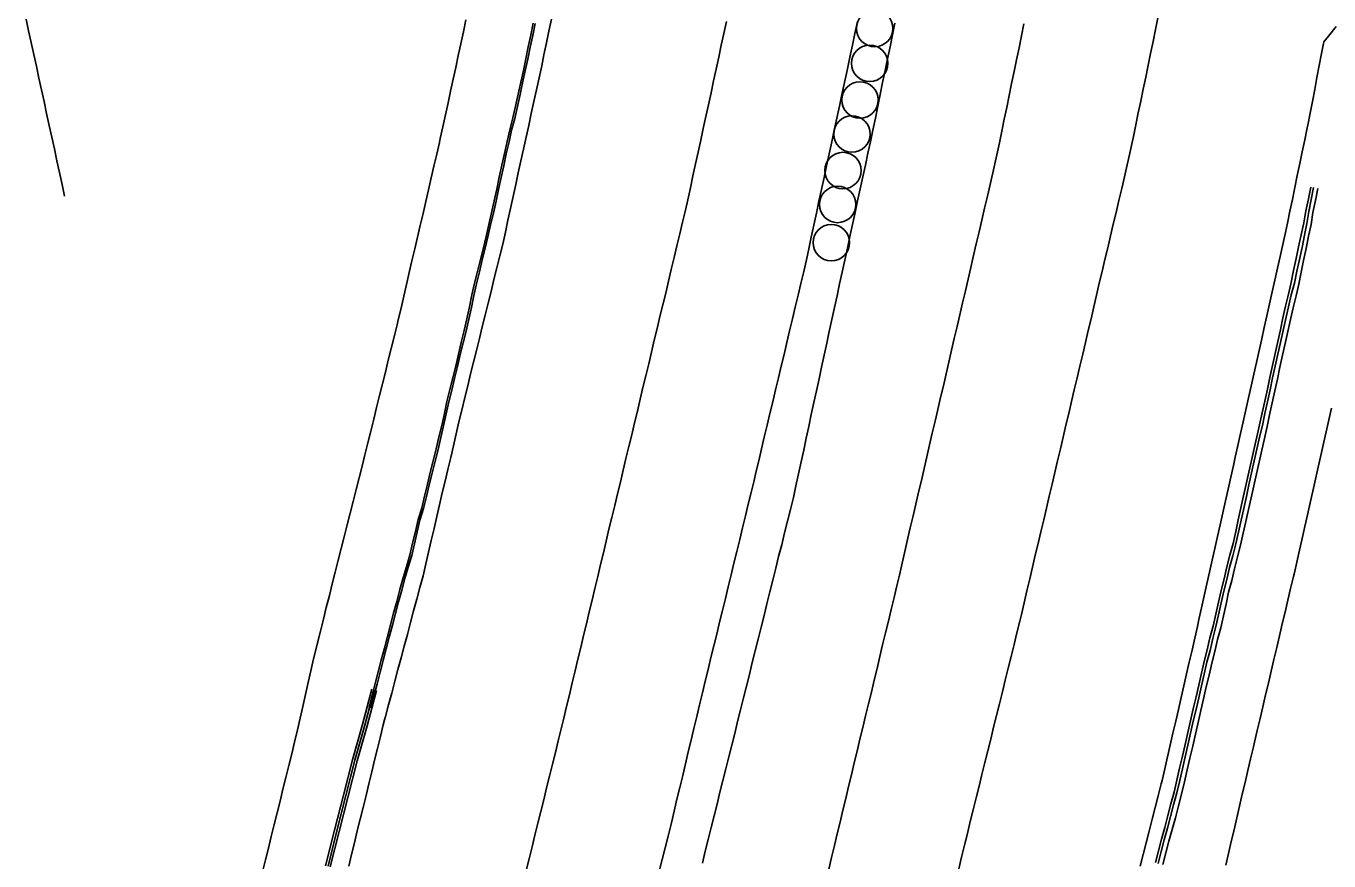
# Model space of a CAD drawing. Extents: x 1901471 to 1963503, y 756461 to 799997.
# Drawn here: x 1929768.7 to 1929875.9, y 773483 to 773551.6 of the extents above; entities that cross this region are included whole.
import ezdxf

# ---------------------------------------------------------------- set-up
doc = ezdxf.new("R2010")
doc.units = 0
for name, color, linetype in [('Default', 7, 'Continuous'), ('RD_EX_Conc', 7, 'Continuous'), ('RD_EX_H2O', 7, 'Continuous'), ('RD_EX_Misc', 7, 'Continuous'), ('RD_EX_Road', 7, 'Continuous')]:
    doc.layers.add(name, color=color, linetype=linetype)

# ---------------------------------------------------------------- blocks, each defined once
blk = doc.blocks.new('POST')
at = {"layer": 'Default'}
for start, end in [(90, 270), (270, 90)]:
    blk.add_arc((0, 0), 0.127, start, end, dxfattribs=at)

msp = doc.modelspace()

# ---------------------------------------------------------------- linework, layer by layer
at = {"layer": 'RD_EX_Conc'}
for points in [[(1929804.88, 773552.16), (1929804.67, 773551.18), (1929804.46, 773550.2), (1929804.46, 773550.2), (1929804.25, 773549.23), (1929804.04, 773548.25), (1929803.83, 773547.27), (1929803.62, 773546.3), (1929803.41, 773545.32), (1929803.2, 773544.34), (1929802.99, 773543.36), (1929802.77, 773542.39), (1929802.71, 773542.07), (1929802.48, 773541.1), (1929802.25, 773540.12), (1929802.03, 773539.15), (1929801.8, 773538.18), (1929801.58, 773537.2), (1929801.35, 773536.23), (1929801.12, 773535.25), (1929800.9, 773534.28), (1929800.67, 773533.31), (1929800.44, 773532.33), (1929800.22, 773531.36), (1929799.99, 773530.39), (1929799.76, 773529.41), (1929799.54, 773528.44), (1929799.31, 773527.47), (1929799.22, 773527.06), (1929798.98, 773526.09), (1929798.74, 773525.12), (1929798.49, 773524.15), (1929798.25, 773523.18), (1929798.01, 773522.21), (1929797.77, 773521.24), (1929797.53, 773520.26), (1929797.29, 773519.29), (1929797.05, 773518.32), (1929796.81, 773517.35), (1929796.57, 773516.38), (1929796.33, 773515.44), (1929796.09, 773514.47), (1929795.84, 773513.51), (1929795.6, 773512.54), (1929795.35, 773511.57), (1929795.11, 773510.6), (1929794.86, 773509.63), (1929794.62, 773508.66), (1929794.37, 773507.69), (1929794.13, 773506.72), (1929793.88, 773505.75), (1929793.64, 773504.78), (1929793.39, 773503.81), (1929793.15, 773502.84), (1929792.9, 773501.87), (1929792.66, 773500.9), (1929792.57, 773500.54), (1929792.34, 773499.57), (1929792.12, 773498.6), (1929791.9, 773497.62), (1929791.67, 773496.65), (1929791.45, 773495.67), (1929791.23, 773494.7), (1929791.01, 773493.73), (1929790.78, 773492.73), (1929790.54, 773491.76), (1929790.3, 773490.79), (1929790.06, 773489.82), (1929789.82, 773488.85), (1929789.58, 773487.88), (1929789.34, 773486.91), (1929789.1, 773485.94), (1929788.86, 773484.97), (1929788.62, 773484), (1929788.38, 773483.03), (1929788.14, 773482.06)], [(1929810.43, 773551.89), (1929810.23, 773550.91), (1929810.02, 773549.93), (1929809.82, 773548.96), (1929809.61, 773547.99), (1929809.4, 773547.02), (1929809.18, 773546.04), (1929808.97, 773545.06), (1929808.75, 773544.09), (1929808.49, 773543.12), (1929808.27, 773542.15), (1929808.06, 773541.17), (1929807.84, 773540.19), (1929807.63, 773539.22), (1929807.42, 773538.24), (1929807.2, 773537.26), (1929806.99, 773536.29), (1929806.76, 773535.31), (1929806.54, 773534.34), (1929806.32, 773533.4), (1929806.08, 773532.43), (1929805.84, 773531.46), (1929805.6, 773530.49), (1929805.6, 773530.49), (1929805.38, 773529.52), (1929805.18, 773528.54), (1929804.96, 773527.56), (1929804.74, 773526.59), (1929804.5, 773525.62), (1929804.27, 773524.64), (1929804.04, 773523.67), (1929803.8, 773522.7), (1929803.56, 773521.73), (1929803.32, 773520.76), (1929803.12, 773519.77), (1929802.89, 773518.79), (1929802.66, 773517.82), (1929802.43, 773516.85), (1929802.2, 773515.87), (1929801.95, 773514.91), (1929801.72, 773513.94), (1929801.48, 773512.96), (1929801.24, 773511.99), (1929800.95, 773511.04), (1929800.72, 773510.06), (1929800.49, 773509.09), (1929800.27, 773508.12), (1929799.99, 773507.15), (1929799.71, 773506.24), (1929799.45, 773505.28), (1929799.19, 773504.31), (1929798.93, 773503.35), (1929798.67, 773502.38), (1929798.42, 773501.41), (1929798.17, 773500.45), (1929797.91, 773499.48), (1929797.67, 773498.51), (1929797.42, 773497.54), (1929797.16, 773496.57), (1929796.92, 773495.6)], [(1929810.59, 773551.86), (1929810.38, 773550.88), (1929810.18, 773549.9), (1929809.97, 773548.92), (1929809.77, 773547.96), (1929809.55, 773546.98), (1929809.34, 773546.01), (1929809.12, 773545.03), (1929808.9, 773544.05), (1929808.64, 773543.09), (1929808.43, 773542.11), (1929808.21, 773541.14), (1929808, 773540.16), (1929807.78, 773539.18), (1929807.57, 773538.21), (1929807.36, 773537.23), (1929807.14, 773536.25), (1929806.92, 773535.28), (1929806.69, 773534.3), (1929806.47, 773533.37), (1929806.23, 773532.4), (1929805.99, 773531.42), (1929805.75, 773530.45), (1929805.75, 773530.45), (1929805.53, 773529.48), (1929805.33, 773528.5), (1929805.11, 773527.52), (1929804.89, 773526.55), (1929804.65, 773525.58), (1929804.42, 773524.61), (1929804.19, 773523.63), (1929803.95, 773522.66), (1929803.72, 773521.69), (1929803.48, 773520.72), (1929803.27, 773519.73), (1929803.04, 773518.76), (1929802.81, 773517.78), (1929802.59, 773516.81), (1929802.36, 773515.84), (1929802.1, 773514.87), (1929801.87, 773513.9), (1929801.64, 773512.93), (1929801.4, 773511.96), (1929801.1, 773511), (1929800.87, 773510.03), (1929800.65, 773509.05), (1929800.42, 773508.08), (1929800.14, 773507.12), (1929799.86, 773506.2), (1929799.6, 773505.24), (1929799.34, 773504.27), (1929799.08, 773503.3), (1929798.83, 773502.34), (1929798.57, 773501.37), (1929798.32, 773500.4), (1929798.06, 773499.44), (1929797.82, 773498.47), (1929797.57, 773497.5), (1929797.31, 773496.53), (1929797.08, 773495.56)], [(1929874.44, 773538.4), (1929874.24, 773537.42), (1929874.04, 773536.44), (1929873.87, 773535.46), (1929873.66, 773534.48), (1929873.44, 773533.48), (1929873.23, 773532.51), (1929873.01, 773531.53), (1929872.82, 773530.55), (1929872.6, 773529.58), (1929872.37, 773528.6), (1929872.15, 773527.63), (1929871.94, 773526.65), (1929871.72, 773525.68), (1929871.5, 773524.7), (1929871.28, 773523.72), (1929871.07, 773522.74), (1929870.87, 773521.77), (1929870.65, 773520.79), (1929870.43, 773519.81), (1929870.22, 773518.84), (1929870, 773517.86), (1929869.78, 773516.88), (1929869.56, 773515.91), (1929869.35, 773514.94), (1929869.13, 773513.96), (1929868.91, 773512.98), (1929868.69, 773512.01), (1929868.47, 773511.03), (1929868.26, 773510.06), (1929868.04, 773509.08), (1929867.78, 773508.11), (1929867.54, 773507.14), (1929867.32, 773506.17), (1929867.05, 773505.2), (1929866.83, 773504.23), (1929866.62, 773503.25), (1929866.39, 773502.28), (1929866.14, 773501.3), (1929865.92, 773500.33), (1929865.66, 773499.36), (1929865.43, 773498.39), (1929865.21, 773497.41), (1929864.99, 773496.44), (1929864.76, 773495.46), (1929864.54, 773494.49), (1929864.31, 773493.51), (1929864.09, 773492.54), (1929863.87, 773491.56), (1929863.64, 773490.59), (1929863.42, 773489.61), (1929863.18, 773488.61), (1929862.93, 773487.64), (1929862.68, 773486.68), (1929862.41, 773485.71), (1929862.14, 773484.75), (1929861.89, 773483.78), (1929861.65, 773482.81)], [(1929874.65, 773538.36), (1929874.48, 773537.37), (1929874.27, 773536.4), (1929874.11, 773535.41), (1929873.92, 773534.43), (1929873.74, 773533.42), (1929873.52, 773532.44), (1929873.3, 773531.47), (1929873.11, 773530.49), (1929872.83, 773529.53), (1929872.6, 773528.55), (1929872.38, 773527.58), (1929872.16, 773526.6), (1929871.94, 773525.62), (1929871.72, 773524.65), (1929871.51, 773523.67), (1929871.3, 773522.69), (1929871.09, 773521.71), (1929870.87, 773520.74), (1929870.65, 773519.76), (1929870.45, 773518.78), (1929870.23, 773517.81), (1929870.01, 773516.83), (1929869.79, 773515.86), (1929869.57, 773514.88), (1929869.35, 773513.91), (1929869.14, 773512.93), (1929868.92, 773511.96), (1929868.7, 773510.98), (1929868.48, 773510.01), (1929868.27, 773509.03), (1929868.01, 773508.06), (1929867.76, 773507.09), (1929867.54, 773506.12), (1929867.27, 773505.15), (1929867.06, 773504.18), (1929866.85, 773503.2), (1929866.62, 773502.23), (1929866.37, 773501.25), (1929866.15, 773500.27), (1929865.88, 773499.31), (1929865.66, 773498.33), (1929865.44, 773497.36), (1929865.21, 773496.38), (1929864.99, 773495.41), (1929864.76, 773494.44), (1929864.54, 773493.46), (1929864.32, 773492.49), (1929864.09, 773491.51), (1929863.87, 773490.54), (1929863.65, 773489.56), (1929863.4, 773488.55), (1929863.15, 773487.58), (1929862.9, 773486.62), (1929862.64, 773485.65), (1929862.36, 773484.69), (1929862.11, 773483.72), (1929861.87, 773482.75)], [(1929875.03, 773538.28), (1929874.82, 773537.3), (1929874.62, 773536.32), (1929874.47, 773535.33), (1929874.24, 773534.36), (1929874.07, 773533.35), (1929873.85, 773532.37), (1929873.64, 773531.39), (1929873.45, 773530.41), (1929873.23, 773529.44), (1929873, 773528.46), (1929872.78, 773527.49), (1929872.56, 773526.51), (1929872.34, 773525.54), (1929872.12, 773524.56), (1929871.9, 773523.58), (1929871.7, 773522.6), (1929871.49, 773521.62), (1929871.27, 773520.65), (1929871.05, 773519.67), (1929870.85, 773518.69), (1929870.63, 773517.72), (1929870.41, 773516.74), (1929870.19, 773515.77), (1929869.97, 773514.8), (1929869.75, 773513.82), (1929869.54, 773512.84), (1929869.32, 773511.87), (1929869.1, 773510.89), (1929868.88, 773509.92), (1929868.66, 773508.94), (1929868.41, 773507.97), (1929868.16, 773507), (1929867.94, 773506.03), (1929867.67, 773505.06), (1929867.46, 773504.09), (1929867.25, 773503.11), (1929867.02, 773502.14), (1929866.77, 773501.16), (1929866.55, 773500.18), (1929866.28, 773499.22), (1929866.06, 773498.24), (1929865.83, 773497.27), (1929865.61, 773496.29), (1929865.39, 773495.32), (1929865.16, 773494.34), (1929864.94, 773493.37), (1929864.72, 773492.39), (1929864.49, 773491.42), (1929864.27, 773490.45), (1929864.05, 773489.47), (1929863.8, 773488.45), (1929863.55, 773487.48), (1929863.3, 773486.51), (1929863.04, 773485.55), (1929862.76, 773484.59), (1929862.51, 773483.62), (1929862.27, 773482.65)], [(1929876.15, 773520.22), (1929875.93, 773519.24), (1929875.71, 773518.27), (1929875.49, 773517.29), (1929875.27, 773516.32), (1929875.05, 773515.34), (1929874.83, 773514.37), (1929874.61, 773513.39), (1929874.38, 773512.42), (1929874.16, 773511.44), (1929873.94, 773510.47), (1929873.72, 773509.49), (1929873.5, 773508.51), (1929873.28, 773507.54), (1929873.06, 773506.56), (1929873.01, 773506.35), (1929872.78, 773505.37), (1929872.55, 773504.4), (1929872.32, 773503.43), (1929872.09, 773502.45), (1929871.86, 773501.48), (1929871.63, 773500.51), (1929871.41, 773499.53), (1929871.18, 773498.56), (1929870.95, 773497.59), (1929870.72, 773496.61), (1929870.49, 773495.64), (1929870.26, 773494.67), (1929870.03, 773493.69), (1929869.8, 773492.72), (1929869.71, 773492.33), (1929869.48, 773491.36), (1929869.26, 773490.39), (1929869.26, 773490.39), (1929869.03, 773489.41), (1929868.8, 773488.44), (1929868.57, 773487.47), (1929868.35, 773486.49), (1929868.12, 773485.52), (1929867.89, 773484.54), (1929867.67, 773483.57), (1929867.44, 773482.6)], [(1929793.33, 773482.56), (1929794.07, 773485.47), (1929794.81, 773488.37), (1929795.55, 773491.28), (1929796.36, 773494.17), (1929797.14, 773497.08)], [(1929797.33, 773497.03), (1929796.56, 773494.12), (1929795.74, 773491.23), (1929795, 773488.33), (1929794.26, 773485.42), (1929793.53, 773482.51)], [(1929793.72, 773482.47), (1929794.46, 773485.37), (1929795.2, 773488.28), (1929795.93, 773491.19), (1929796.75, 773494.07), (1929797.52, 773496.97)]]:
    msp.add_lwpolyline(points, dxfattribs=at)
at = {"layer": 'RD_EX_H2O'}
msp.add_lwpolyline([(1929771.84, 773537.65), (1929771.63, 773538.62), (1929771.42, 773539.6), (1929771.21, 773540.57), (1929771, 773541.54), (1929770.78, 773542.51), (1929770.57, 773543.48), (1929770.36, 773544.46), (1929770.15, 773545.43), (1929769.94, 773546.4), (1929769.73, 773547.37), (1929769.52, 773548.35), (1929769.31, 773549.32), (1929769.1, 773550.29), (1929768.88, 773551.26), (1929768.67, 773552.23)], dxfattribs=at)
at = {"layer": 'RD_EX_Road'}
for points in [[(1929795.23, 773482.51), (1929795.47, 773483.48), (1929795.71, 773484.45), (1929795.94, 773485.42), (1929796.18, 773486.39), (1929796.42, 773487.36), (1929796.66, 773488.33), (1929796.89, 773489.3), (1929797.13, 773490.27), (1929797.37, 773491.24), (1929797.6, 773492.21), (1929797.84, 773493.18), (1929798.08, 773494.15), (1929798.18, 773494.57), (1929798.25, 773494.83), (1929798.51, 773495.8), (1929798.77, 773496.76), (1929799.03, 773497.73), (1929799.28, 773498.69), (1929799.54, 773499.66), (1929799.8, 773500.62), (1929800.06, 773501.59), (1929800.32, 773502.56), (1929800.57, 773503.52), (1929800.83, 773504.49), (1929801.09, 773505.45), (1929801.35, 773506.42), (1929801.58, 773507.39), (1929801.8, 773508.36), (1929802.03, 773509.33), (1929802.26, 773510.31), (1929802.49, 773511.28), (1929802.72, 773512.25), (1929802.94, 773513.23), (1929803.17, 773514.2), (1929803.4, 773515.17), (1929803.63, 773516.15), (1929803.86, 773517.12), (1929804.08, 773518.09), (1929804.31, 773519.07), (1929804.54, 773520.04), (1929804.8, 773521.08), (1929805.03, 773522.05), (1929805.27, 773523.02), (1929805.51, 773523.99), (1929805.75, 773524.96), (1929805.99, 773525.93), (1929806.23, 773526.9), (1929806.47, 773527.87), (1929806.71, 773528.84), (1929806.95, 773529.81), (1929807.19, 773530.79), (1929807.43, 773531.76), (1929807.67, 773532.73), (1929807.91, 773533.7), (1929808.13, 773534.69), (1929808.34, 773535.67), (1929808.55, 773536.64), (1929808.77, 773537.62), (1929808.98, 773538.6), (1929809.19, 773539.58), (1929809.41, 773540.55), (1929809.62, 773541.53), (1929809.84, 773542.51), (1929810.05, 773543.48), (1929810.26, 773544.46), (1929810.48, 773545.44), (1929810.69, 773546.41), (1929810.91, 773547.39), (1929811.12, 773548.37), (1929811.31, 773549.28), (1929811.51, 773550.26), (1929811.72, 773551.24), (1929811.92, 773552.22)], [(1929826.33, 773552.02), (1929826.12, 773551.04), (1929825.91, 773550.07), (1929825.7, 773549.09), (1929825.48, 773548.11), (1929825.27, 773547.14), (1929825.06, 773546.16), (1929824.85, 773545.18), (1929824.63, 773544.2), (1929824.42, 773543.23), (1929824.21, 773542.25), (1929824, 773541.27), (1929823.79, 773540.3), (1929823.57, 773539.32), (1929823.36, 773538.34), (1929823.15, 773537.36), (1929822.96, 773536.49), (1929822.72, 773535.52), (1929822.49, 773534.55), (1929822.26, 773533.57), (1929822.03, 773532.6), (1929821.79, 773531.63), (1929821.56, 773530.66), (1929821.33, 773529.68), (1929821.09, 773528.71), (1929820.86, 773527.74), (1929820.63, 773526.77), (1929820.39, 773525.8), (1929820.16, 773524.82), (1929819.93, 773523.85), (1929819.69, 773522.88), (1929819.46, 773521.91), (1929819.23, 773520.94), (1929819, 773519.96), (1929818.76, 773518.99), (1929818.53, 773518.02), (1929818.3, 773517.05), (1929818.06, 773516.07), (1929817.83, 773515.1), (1929817.6, 773514.13), (1929817.36, 773513.16), (1929817.13, 773512.19), (1929816.9, 773511.21), (1929816.66, 773510.24), (1929816.43, 773509.27), (1929816.2, 773508.3), (1929815.97, 773507.33), (1929815.73, 773506.35), (1929815.5, 773505.38), (1929815.27, 773504.41), (1929815.03, 773503.44), (1929814.8, 773502.47), (1929814.57, 773501.49), (1929814.33, 773500.52), (1929814.1, 773499.55), (1929813.87, 773498.58), (1929813.63, 773497.6), (1929813.4, 773496.63), (1929813.17, 773495.66), (1929812.94, 773494.69), (1929812.73, 773493.81), (1929812.49, 773492.84), (1929812.25, 773491.87), (1929812.01, 773490.9), (1929811.77, 773489.93), (1929811.53, 773488.96), (1929811.29, 773487.99), (1929811.05, 773487.02), (1929810.81, 773486.05), (1929810.57, 773485.08), (1929810.33, 773484.1), (1929810.09, 773483.13), (1929809.85, 773482.16)], [(1929837.12, 773552.03), (1929836.91, 773551.05), (1929836.7, 773550.07), (1929836.49, 773549.1), (1929836.29, 773548.12), (1929836.26, 773547.98), (1929836.05, 773547), (1929835.84, 773546.02), (1929835.63, 773545.05), (1929835.42, 773544.07), (1929835.21, 773543.09), (1929835, 773542.11), (1929834.79, 773541.14), (1929834.58, 773540.16), (1929834.37, 773539.18), (1929834.16, 773538.2), (1929833.95, 773537.23), (1929833.74, 773536.25), (1929833.53, 773535.27), (1929833.32, 773534.29), (1929833.11, 773533.32), (1929832.92, 773532.42), (1929832.69, 773531.44), (1929832.46, 773530.47), (1929832.23, 773529.5), (1929831.99, 773528.52), (1929831.76, 773527.55), (1929831.53, 773526.58), (1929831.3, 773525.61), (1929831.07, 773524.63), (1929830.84, 773523.66), (1929830.61, 773522.69), (1929830.38, 773521.72), (1929830.14, 773520.74), (1929829.91, 773519.77), (1929829.68, 773518.8), (1929829.45, 773517.83), (1929829.22, 773516.85), (1929828.99, 773515.88), (1929828.76, 773514.91), (1929828.6, 773514.25), (1929828.37, 773513.28), (1929828.13, 773512.31), (1929827.89, 773511.34), (1929827.66, 773510.37), (1929827.42, 773509.39), (1929827.18, 773508.42), (1929826.95, 773507.45), (1929826.71, 773506.48), (1929826.47, 773505.51), (1929826.24, 773504.54), (1929826, 773503.57), (1929825.76, 773502.6), (1929825.53, 773501.62), (1929825.29, 773500.65), (1929825.05, 773499.68), (1929824.82, 773498.71), (1929824.58, 773497.75), (1929824.35, 773496.78), (1929824.12, 773495.8), (1929823.89, 773494.83), (1929823.66, 773493.86), (1929823.42, 773492.89), (1929823.19, 773491.92), (1929822.96, 773490.94), (1929822.73, 773489.97), (1929822.49, 773489), (1929822.26, 773488.03), (1929822.03, 773487.05), (1929821.8, 773486.08), (1929821.77, 773485.97), (1929821.53, 773485), (1929821.28, 773484.04), (1929821.04, 773483.07), (1929820.8, 773482.1)], [(1929824.35, 773482.78), (1929824.59, 773483.75), (1929824.84, 773484.72), (1929825.08, 773485.69), (1929825.32, 773486.66), (1929825.56, 773487.63), (1929825.8, 773488.6), (1929826.04, 773489.57), (1929826.28, 773490.54), (1929826.53, 773491.51), (1929826.77, 773492.48), (1929827.01, 773493.45), (1929827.25, 773494.42), (1929827.49, 773495.39), (1929827.73, 773496.36), (1929827.98, 773497.33), (1929828.22, 773498.3), (1929828.46, 773499.27), (1929828.7, 773500.24), (1929828.94, 773501.21), (1929829.18, 773502.18), (1929829.43, 773503.15), (1929829.67, 773504.12), (1929829.91, 773505.09), (1929830.15, 773506.06), (1929830.39, 773507.03), (1929830.63, 773508), (1929830.88, 773508.97), (1929831.12, 773509.94), (1929831.36, 773510.91), (1929831.6, 773511.88), (1929831.84, 773512.85), (1929832.05, 773513.82), (1929832.26, 773514.8), (1929832.48, 773515.78), (1929832.69, 773516.75), (1929832.9, 773517.73), (1929833.11, 773518.71), (1929833.32, 773519.69), (1929833.53, 773520.66), (1929833.75, 773521.64), (1929833.96, 773522.62), (1929834.17, 773523.59), (1929834.38, 773524.57), (1929834.59, 773525.55), (1929834.8, 773526.52), (1929835.02, 773527.5), (1929835.23, 773528.48), (1929835.44, 773529.46), (1929835.65, 773530.43), (1929835.86, 773531.41), (1929836.07, 773532.39), (1929836.29, 773533.36), (1929836.5, 773534.34), (1929836.71, 773535.32), (1929836.92, 773536.3), (1929837.13, 773537.27), (1929837.35, 773538.25), (1929837.56, 773539.23), (1929837.77, 773540.2), (1929837.98, 773541.18), (1929838.18, 773542.11), (1929838.38, 773543.09), (1929838.59, 773544.07), (1929838.79, 773545.05), (1929838.99, 773546.02), (1929839.19, 773547), (1929839.39, 773547.98), (1929839.6, 773548.96), (1929839.8, 773549.94), (1929840, 773550.92), (1929840.2, 773551.9)], [(1929834.76, 773482.26), (1929834.99, 773483.23), (1929835.22, 773484.21), (1929835.46, 773485.18), (1929835.69, 773486.15), (1929835.92, 773487.12), (1929836.16, 773488.09), (1929836.39, 773489.07), (1929836.62, 773490.04), (1929836.86, 773491.01), (1929837.09, 773491.98), (1929837.32, 773492.96), (1929837.56, 773493.93), (1929837.79, 773494.9), (1929838.02, 773495.87), (1929838.26, 773496.84), (1929838.49, 773497.82), (1929838.73, 773498.79), (1929838.96, 773499.76), (1929839.19, 773500.73), (1929839.43, 773501.71), (1929839.66, 773502.68), (1929839.89, 773503.65), (1929840.13, 773504.62), (1929840.36, 773505.59), (1929840.57, 773506.47), (1929840.8, 773507.45), (1929841.02, 773508.42), (1929841.25, 773509.39), (1929841.47, 773510.37), (1929841.7, 773511.34), (1929841.93, 773512.32), (1929842.15, 773513.29), (1929842.38, 773514.26), (1929842.61, 773515.24), (1929842.83, 773516.21), (1929843.06, 773517.18), (1929843.28, 773518.16), (1929843.51, 773519.13), (1929843.74, 773520.11), (1929843.96, 773521.08), (1929844.19, 773522.05), (1929844.41, 773523.03), (1929844.64, 773524), (1929844.87, 773524.98), (1929845.09, 773525.95), (1929845.32, 773526.92), (1929845.54, 773527.9), (1929845.77, 773528.87), (1929846, 773529.85), (1929846.22, 773530.82), (1929846.45, 773531.79), (1929846.68, 773532.77), (1929846.9, 773533.74), (1929847.13, 773534.72), (1929847.35, 773535.69), (1929847.58, 773536.66), (1929847.81, 773537.64), (1929848.03, 773538.61), (1929848.26, 773539.58), (1929848.48, 773540.56), (1929848.6, 773541.05), (1929848.8, 773542.03), (1929849, 773543.01), (1929849.2, 773543.98), (1929849.41, 773544.96), (1929849.61, 773545.94), (1929849.81, 773546.92), (1929850.01, 773547.9), (1929850.21, 773548.88), (1929850.42, 773549.86), (1929850.62, 773550.84), (1929850.82, 773551.82)], [(1929861.86, 773552.34), (1929861.65, 773551.36), (1929861.45, 773550.38), (1929861.25, 773549.4), (1929861.05, 773548.42), (1929860.85, 773547.44), (1929860.64, 773546.46), (1929860.44, 773545.48), (1929860.24, 773544.5), (1929860.04, 773543.52), (1929859.83, 773542.55), (1929859.63, 773541.57), (1929859.55, 773541.19), (1929859.33, 773540.22), (1929859.1, 773539.24), (1929858.87, 773538.27), (1929858.64, 773537.3), (1929858.41, 773536.32), (1929858.18, 773535.35), (1929857.95, 773534.38), (1929857.72, 773533.4), (1929857.49, 773532.43), (1929857.26, 773531.46), (1929857.03, 773530.48), (1929856.8, 773529.51), (1929856.57, 773528.54), (1929856.35, 773527.56), (1929856.12, 773526.59), (1929855.89, 773525.62), (1929855.66, 773524.64), (1929855.43, 773523.67), (1929855.2, 773522.7), (1929854.97, 773521.72), (1929854.74, 773520.75), (1929854.51, 773519.78), (1929854.28, 773518.8), (1929854.05, 773517.83), (1929853.82, 773516.86), (1929853.6, 773515.88), (1929853.37, 773514.91), (1929853.14, 773513.94), (1929852.91, 773512.96), (1929852.68, 773511.99), (1929852.45, 773511.02), (1929852.22, 773510.04), (1929851.99, 773509.07), (1929851.76, 773508.1), (1929851.53, 773507.12), (1929851.3, 773506.15), (1929851.07, 773505.18), (1929850.85, 773504.2), (1929850.62, 773503.23), (1929850.49, 773502.69), (1929850.25, 773501.72), (1929850.01, 773500.75), (1929849.77, 773499.77), (1929849.53, 773498.8), (1929849.29, 773497.83), (1929849.05, 773496.86), (1929848.81, 773495.89), (1929848.57, 773494.92), (1929848.33, 773493.95), (1929848.09, 773492.98), (1929847.85, 773492.01), (1929847.61, 773491.04), (1929847.37, 773490.07), (1929847.13, 773489.1), (1929846.89, 773488.13), (1929846.65, 773487.16), (1929846.41, 773486.19), (1929846.17, 773485.22), (1929845.93, 773484.24), (1929845.69, 773483.27), (1929845.45, 773482.3)], [(1929876.53, 773551.6), (1929875.89, 773550.83), (1929875.51, 773550.36), (1929875.32, 773549.38), (1929875.13, 773548.4), (1929874.94, 773547.42), (1929874.76, 773546.44), (1929874.57, 773545.45), (1929874.38, 773544.47), (1929874.19, 773543.49), (1929874.15, 773543.27), (1929873.95, 773542.29), (1929873.74, 773541.31), (1929873.54, 773540.33), (1929873.33, 773539.35), (1929873.13, 773538.37), (1929872.93, 773537.39), (1929872.72, 773536.42), (1929872.52, 773535.44), (1929872.35, 773534.65), (1929872.14, 773533.67), (1929871.92, 773532.69), (1929871.7, 773531.72), (1929871.48, 773530.74), (1929871.27, 773529.77), (1929871.05, 773528.79), (1929870.83, 773527.81), (1929870.61, 773526.84), (1929870.41, 773525.92), (1929870.19, 773524.95), (1929869.97, 773523.97), (1929869.75, 773523), (1929869.53, 773522.02), (1929869.31, 773521.05), (1929869.09, 773520.07), (1929868.87, 773519.09), (1929868.66, 773518.12), (1929868.44, 773517.14), (1929868.22, 773516.17), (1929868.07, 773515.5), (1929867.85, 773514.52), (1929867.63, 773513.55), (1929867.41, 773512.57), (1929867.19, 773511.59), (1929866.98, 773510.62), (1929866.76, 773509.64), (1929866.54, 773508.67), (1929866.32, 773507.69), (1929866.1, 773506.71), (1929865.89, 773505.74), (1929865.67, 773504.76), (1929865.45, 773503.79), (1929865.23, 773502.81), (1929865.11, 773502.24), (1929864.88, 773501.27), (1929864.66, 773500.29), (1929864.43, 773499.32), (1929864.21, 773498.34), (1929863.99, 773497.37), (1929863.76, 773496.39), (1929863.54, 773495.42), (1929863.32, 773494.44), (1929863.09, 773493.47), (1929862.87, 773492.49), (1929862.65, 773491.52), (1929862.42, 773490.54), (1929862.2, 773489.57), (1929862.13, 773489.29), (1929861.88, 773488.32), (1929861.63, 773487.35), (1929861.38, 773486.38), (1929861.13, 773485.41), (1929860.88, 773484.45), (1929860.63, 773483.48), (1929860.38, 773482.51)]]:
    msp.add_lwpolyline(points, dxfattribs=at)

# ---------------------------------------------------------------- block references
at = {"layer": 'RD_EX_Misc', "xscale": 11.811023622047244, "yscale": 11.811023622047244}
for p in [(1929838.54, 773551.45), (1929838.13, 773548.59), (1929837.32, 773545.57), (1929836.66, 773542.76), (1929835.92, 773539.76), (1929835.48, 773536.97), (1929834.96, 773533.83)]:
    msp.add_blockref('POST', p, dxfattribs=at)

doc.saveas('drawing.dxf')
